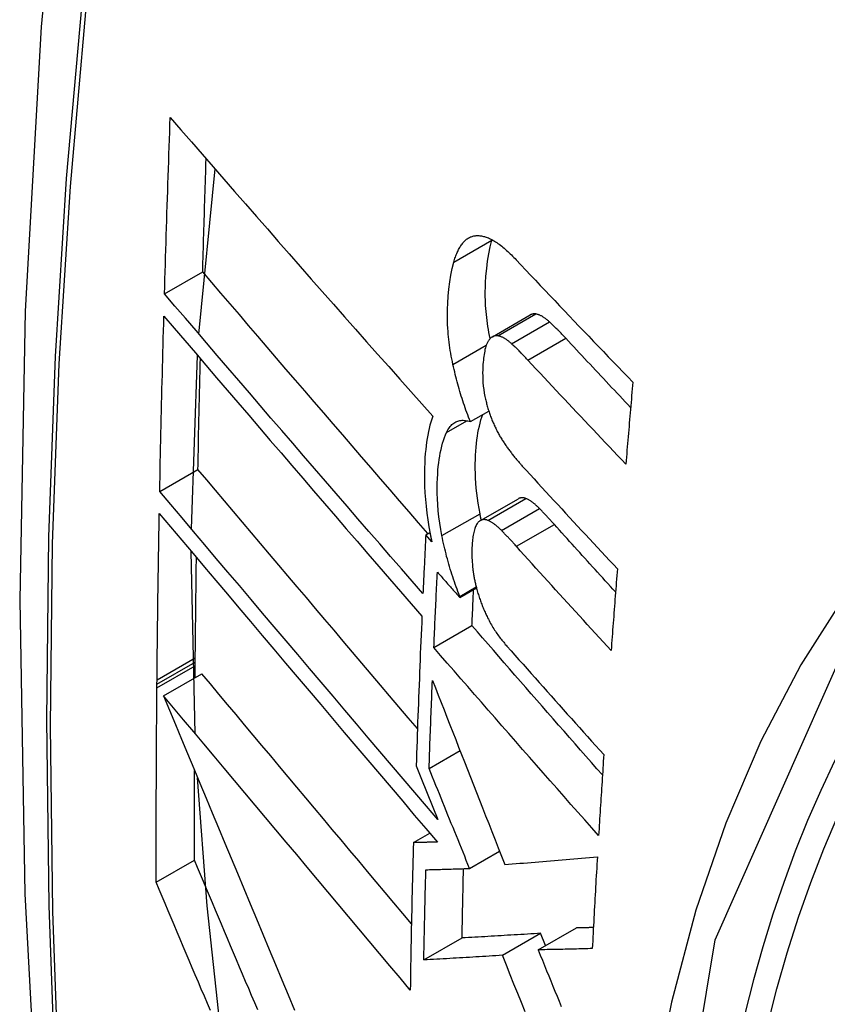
# Model space of a CAD drawing. Header units: inches. Extents: x 19 to 626, y 56 to 294.
# Tile 316 of 392: x 534.949 to 535.074, y 283.574 to 283.726. Entities that reach past the tile are written whole.
import ezdxf

# ---------------------------------------------------------------- set-up
doc = ezdxf.new("R2010")
doc.units = ezdxf.units.IN
doc.header["$MEASUREMENT"] = 0
doc.layers.add('Visible Edges(ANSI)', color=7, linetype='Continuous', lineweight=25)
doc.layers.add('Visible Tangent Edges(ANSI)', color=7, linetype='Continuous', lineweight=25)

msp = doc.modelspace()

# ---------------------------------------------------------------- linework, layer by layer
at = {"layer": 'Visible Edges(ANSI)'}
for p, q in [((534.9768, 283.67706), (534.97927, 283.70252)), ((535.02193, 283.69152), (535.02196, 283.69162)), ((534.97148, 283.68328), (534.97737, 283.68667)), ((535.02203, 283.67664), (535.02787, 283.68001)), ((534.97563, 283.64703), (534.97658, 283.67375)), ((535.01863, 283.66357), (535.02147, 283.6652)), ((534.97075, 283.65281), (534.97664, 283.6562)), ((535.02018, 283.64831), (535.02604, 283.65168)), ((535.01176, 283.6461), (535.0124, 283.64647)), ((535.01269, 283.64503), (535.01176, 283.6461)), ((534.97622, 283.61546), (534.97561, 283.64355)), ((535.01699, 283.63646), (535.01957, 283.63794)), ((535.017, 283.63663), (535.01953, 283.63809)), ((535.01699, 283.63646), (535.017, 283.63663)), ((535.01301, 283.62872), (535.01888, 283.63211)), ((534.97622, 283.62648), (534.97623, 283.62714)), ((534.97622, 283.62591), (534.97622, 283.62648)), ((534.9762, 283.62408), (534.97622, 283.62591)), ((534.97032, 283.62308), (534.97033, 283.62374)), ((534.97135, 283.62129), (534.97724, 283.62468)), ((534.97032, 283.62251), (534.97032, 283.62308)), ((535.01227, 283.61009), (535.01705, 283.61284)), ((535.01027, 283.6105), (535.0111, 283.60847)), ((535.0111, 283.60847), (535.01364, 283.60221)), ((535.00985, 283.59866), (535.01238, 283.60012)), ((535.01852, 283.59468), (535.02314, 283.59734)), ((534.97021, 283.59254), (534.97611, 283.59594)), ((535.02909, 283.58213), (535.03498, 283.58552)), ((535.01146, 283.58058), (535.01735, 283.58397)), ((535.02358, 283.58129), (535.02947, 283.58468)), ((535.03023, 283.58278), (535.02947, 283.58468))]:
    msp.add_line(p, q, dxfattribs=at)
at = {"layer": 'Visible Edges(ANSI)', "flags": 128}
for points in [[(535.00318, 283.96858), (534.99034, 283.93047), (534.97929, 283.89124), (534.96999, 283.85095), (534.96244, 283.80968), (534.9566, 283.76749), (534.95245, 283.72444), (534.94998, 283.6806), (534.94916, 283.63603), (534.94997, 283.59078), (534.9524, 283.54493), (534.95642, 283.49853), (534.96202, 283.45166), (534.96916, 283.40437), (534.97784, 283.35673), (534.98803, 283.30882), (534.99971, 283.2607)], [(534.97148, 283.68328), (534.97152, 283.68441), (534.97155, 283.68554), (534.97158, 283.68667), (534.97162, 283.6878), (534.97165, 283.68893), (534.97169, 283.69006), (534.97172, 283.69119), (534.97176, 283.69233), (534.97179, 283.69346), (534.97183, 283.69459), (534.97186, 283.69572), (534.9719, 283.69685), (534.97194, 283.69799), (534.97198, 283.69912), (534.97201, 283.70025), (534.97205, 283.70138), (534.97209, 283.70252), (534.97213, 283.70365), (534.97217, 283.70478), (534.97221, 283.70592), (534.97225, 283.70705), (534.97229, 283.70818), (534.97233, 283.70932), (534.97237, 283.71045)], [(534.97237, 283.71045), (534.97401, 283.70857), (534.97565, 283.70668), (534.9773, 283.70478), (534.97896, 283.70287), (534.98062, 283.70096), (534.98229, 283.69905), (534.98397, 283.69712), (534.98565, 283.6952), (534.98734, 283.69327), (534.98902, 283.69134), (534.99072, 283.68941), (534.99241, 283.68748), (534.99411, 283.68554), (534.99581, 283.68361), (534.99752, 283.68168), (534.99922, 283.67974), (535.00093, 283.67781), (535.00263, 283.67588), (535.00433, 283.67396), (535.00604, 283.67204), (535.00774, 283.67012), (535.00944, 283.66821), (535.01114, 283.6663), (535.01284, 283.6644)], [(534.97737, 283.68667), (534.97739, 283.68739), (534.97741, 283.68812), (534.97743, 283.68884), (534.97745, 283.68957), (534.97747, 283.69029), (534.97749, 283.69102), (534.97752, 283.69174), (534.97754, 283.69247), (534.97756, 283.69319), (534.97758, 283.69392), (534.9776, 283.69464), (534.97763, 283.69537), (534.97765, 283.69609), (534.97767, 283.69682), (534.97769, 283.69755), (534.97772, 283.69827), (534.97774, 283.699), (534.97776, 283.69972), (534.97779, 283.70045), (534.97781, 283.70118), (534.97784, 283.7019), (534.97786, 283.70263), (534.97788, 283.70335), (534.97791, 283.70408)], [(535.01608, 283.68815), (535.01614, 283.68835), (535.0162, 283.68855), (535.01626, 283.68874), (535.01633, 283.68893), (535.01639, 283.68911), (535.01646, 283.68929), (535.01653, 283.68946), (535.0166, 283.68963), (535.01668, 283.6898), (535.01675, 283.68996), (535.01683, 283.69012), (535.01691, 283.69027), (535.017, 283.69041), (535.01708, 283.69055), (535.01717, 283.69069), (535.01726, 283.69082), (535.01735, 283.69094), (535.01745, 283.69106), (535.01754, 283.69118), (535.01764, 283.69129), (535.01774, 283.69139), (535.01785, 283.69149), (535.01795, 283.69158), (535.01806, 283.69167)], [(535.01806, 283.69167), (535.01817, 283.69176), (535.01829, 283.69183), (535.01841, 283.69191), (535.01853, 283.69197), (535.01865, 283.69203), (535.01877, 283.69208), (535.0189, 283.69212), (535.01902, 283.69216), (535.01915, 283.69219), (535.01928, 283.69221), (535.01941, 283.69223), (535.01955, 283.69224), (535.01968, 283.69225), (535.01982, 283.69225), (535.01995, 283.69224), (535.02009, 283.69223), (535.02023, 283.69221), (535.02037, 283.69219), (535.02051, 283.69216), (535.02065, 283.69213), (535.0208, 283.69209), (535.02094, 283.69205), (535.02108, 283.692), (535.02123, 283.69195)], [(535.02123, 283.69195), (535.02141, 283.69188), (535.02159, 283.6918), (535.02177, 283.69171), (535.02196, 283.69162), (535.02214, 283.69151), (535.02233, 283.6914), (535.02252, 283.69129), (535.0227, 283.69116), (535.02289, 283.69103), (535.02308, 283.6909), (535.02327, 283.69076), (535.02346, 283.69061), (535.02365, 283.69046), (535.02384, 283.6903), (535.02402, 283.69014), (535.02421, 283.68997), (535.0244, 283.6898), (535.02459, 283.68962), (535.02478, 283.68944), (535.02496, 283.68926), (535.02515, 283.68907), (535.02534, 283.68889), (535.02552, 283.6887), (535.0257, 283.6885)], [(535.02167, 283.67636), (535.02158, 283.67683), (535.02149, 283.6773), (535.02141, 283.67777), (535.02134, 283.67823), (535.02127, 283.6787), (535.02121, 283.67916), (535.02115, 283.67963), (535.0211, 283.68009), (535.02106, 283.68055), (535.02102, 283.681), (535.02099, 283.68146), (535.02097, 283.68191), (535.02095, 283.68236), (535.02094, 283.6828), (535.02094, 283.68324), (535.02094, 283.68368), (535.02095, 283.68419), (535.02098, 283.68495), (535.02104, 283.68597), (535.02115, 283.68716), (535.02129, 283.68832), (535.02146, 283.68944), (535.02167, 283.69051), (535.02193, 283.69152)], [(535.01595, 283.67238), (535.01586, 283.67281), (535.01577, 283.67324), (535.01569, 283.67367), (535.01561, 283.6741), (535.01554, 283.67452), (535.01547, 283.67495), (535.01541, 283.67537), (535.01536, 283.67579), (535.01531, 283.67622), (535.01526, 283.67664), (535.01522, 283.67706), (535.01519, 283.67748), (535.01515, 283.67796), (535.01512, 283.67854), (535.0151, 283.67923), (535.01509, 283.68001), (535.01511, 283.68088), (535.01515, 283.68184), (535.01522, 283.68289), (535.01532, 283.684), (535.01546, 283.68511), (535.01563, 283.68617), (535.01584, 283.68719), (535.01608, 283.68815)], [(535.0257, 283.6885), (535.02644, 283.68772), (535.02718, 283.68693), (535.02792, 283.68614), (535.02866, 283.68536), (535.02941, 283.68457), (535.03015, 283.68379), (535.03089, 283.683), (535.03164, 283.68222), (535.03239, 283.68143), (535.03313, 283.68064), (535.03388, 283.67986), (535.03463, 283.67907), (535.03538, 283.67829), (535.03613, 283.6775), (535.03688, 283.67672), (535.03763, 283.67593), (535.03839, 283.67515), (535.03914, 283.67437), (535.0399, 283.67358), (535.04065, 283.6728), (535.04141, 283.67202), (535.04216, 283.67123), (535.04292, 283.67045), (535.04368, 283.66967)], [(535.0121, 283.6463), (535.01065, 283.64798), (535.00919, 283.64966), (535.00773, 283.65135), (535.00626, 283.65304), (535.0048, 283.65473), (535.00334, 283.65643), (535.00187, 283.65812), (535.00041, 283.65982), (534.99895, 283.66151), (534.99749, 283.66321), (534.99603, 283.66491), (534.99457, 283.6666), (534.99311, 283.66829), (534.99166, 283.66998), (534.99021, 283.67167), (534.98876, 283.67336), (534.98732, 283.67504), (534.98588, 283.67672), (534.98445, 283.67839), (534.98302, 283.68006), (534.9816, 283.68172), (534.98018, 283.68337), (534.97877, 283.68502), (534.97737, 283.68667)], [(535.01133, 283.63705), (535.00967, 283.63896), (535.008, 283.64087), (535.00633, 283.64279), (535.00466, 283.64472), (535.00299, 283.64665), (535.00131, 283.64859), (534.99963, 283.65052), (534.99796, 283.65246), (534.99628, 283.65441), (534.9946, 283.65635), (534.99292, 283.6583), (534.99125, 283.66024), (534.98958, 283.66218), (534.9879, 283.66412), (534.98624, 283.66606), (534.98457, 283.668), (534.98292, 283.66993), (534.98126, 283.67186), (534.97962, 283.67378), (534.97797, 283.67569), (534.97634, 283.6776), (534.97471, 283.6795), (534.97309, 283.68139), (534.97148, 283.68328)], [(534.97075, 283.65281), (534.97077, 283.65393), (534.97079, 283.65505), (534.97082, 283.65618), (534.97084, 283.6573), (534.97086, 283.65843), (534.97089, 283.65955), (534.97091, 283.66068), (534.97094, 283.66181), (534.97096, 283.66293), (534.97099, 283.66406), (534.97101, 283.66518), (534.97104, 283.66631), (534.97107, 283.66744), (534.97109, 283.66856), (534.97112, 283.66969), (534.97115, 283.67082), (534.97118, 283.67194), (534.97121, 283.67307), (534.97123, 283.6742), (534.97126, 283.67533), (534.97129, 283.67645), (534.97132, 283.67758), (534.97136, 283.67871), (534.97139, 283.67984)], [(534.97139, 283.67984), (534.97299, 283.67796), (534.97461, 283.67606), (534.97624, 283.67416), (534.97787, 283.67225), (534.97951, 283.67034), (534.98115, 283.66841), (534.9828, 283.66649), (534.98446, 283.66455), (534.98612, 283.66262), (534.98779, 283.66067), (534.98945, 283.65873), (534.99113, 283.65679), (534.9928, 283.65484), (534.99447, 283.6529), (534.99615, 283.65095), (534.99782, 283.64901), (534.9995, 283.64706), (535.00117, 283.64512), (535.00285, 283.64319), (535.00452, 283.64125), (535.00619, 283.63933), (535.00785, 283.6374), (535.00951, 283.63549), (535.01117, 283.63358)], [(535.02873, 283.68016), (535.02869, 283.68016), (535.02866, 283.68017), (535.02862, 283.68017), (535.02858, 283.68017), (535.02854, 283.68018), (535.0285, 283.68018), (535.02847, 283.68018), (535.02843, 283.68017), (535.02839, 283.68017), (535.02836, 283.68017), (535.02832, 283.68016), (535.02829, 283.68016), (535.02825, 283.68015), (535.02821, 283.68014), (535.02818, 283.68013), (535.02814, 283.68012), (535.02811, 283.68011), (535.02807, 283.6801), (535.02804, 283.68009), (535.02801, 283.68007), (535.02797, 283.68006), (535.02794, 283.68004), (535.02791, 283.68003), (535.02787, 283.68001)], [(535.03083, 283.67893), (535.03075, 283.67901), (535.03066, 283.67909), (535.03057, 283.67916), (535.03048, 283.67924), (535.03039, 283.67931), (535.0303, 283.67938), (535.03021, 283.67945), (535.03012, 283.67951), (535.03003, 283.67957), (535.02995, 283.67963), (535.02986, 283.67969), (535.02977, 283.67975), (535.02968, 283.6798), (535.02959, 283.67985), (535.0295, 283.67989), (535.02942, 283.67994), (535.02933, 283.67998), (535.02924, 283.68001), (535.02916, 283.68005), (535.02907, 283.68008), (535.02899, 283.6801), (535.0289, 283.68012), (535.02882, 283.68014), (535.02873, 283.68016)], [(535.03335, 283.67641), (535.03324, 283.67652), (535.03314, 283.67663), (535.03303, 283.67674), (535.03293, 283.67685), (535.03282, 283.67696), (535.03272, 283.67707), (535.03262, 283.67718), (535.03251, 283.67729), (535.03241, 283.6774), (535.0323, 283.6775), (535.0322, 283.67761), (535.03209, 283.67771), (535.03199, 283.67782), (535.03188, 283.67792), (535.03178, 283.67803), (535.03167, 283.67813), (535.03157, 283.67823), (535.03146, 283.67833), (535.03136, 283.67843), (535.03125, 283.67853), (535.03115, 283.67863), (535.03104, 283.67873), (535.03094, 283.67883), (535.03083, 283.67893)], [(535.02289, 283.6768), (535.02282, 283.6768), (535.02274, 283.67681), (535.02267, 283.67681), (535.0226, 283.67681), (535.02252, 283.67681), (535.02245, 283.6768), (535.02238, 283.67678), (535.02231, 283.67676), (535.02224, 283.67674), (535.02218, 283.67672), (535.02211, 283.67669), (535.02204, 283.67665), (535.02198, 283.67661), (535.02192, 283.67657), (535.02186, 283.67652), (535.0218, 283.67647), (535.02174, 283.67642), (535.02168, 283.67636), (535.02162, 283.6763), (535.02157, 283.67624), (535.02152, 283.67617), (535.02146, 283.6761), (535.02141, 283.67603), (535.02136, 283.67595)], [(535.025, 283.67556), (535.02491, 283.67564), (535.02482, 283.67572), (535.02473, 283.6758), (535.02464, 283.67587), (535.02455, 283.67595), (535.02446, 283.67602), (535.02437, 283.67608), (535.02428, 283.67615), (535.02419, 283.67621), (535.02411, 283.67627), (535.02402, 283.67633), (535.02393, 283.67638), (535.02384, 283.67644), (535.02375, 283.67649), (535.02367, 283.67653), (535.02358, 283.67657), (535.02349, 283.67661), (535.0234, 283.67665), (535.02332, 283.67668), (535.02323, 283.67671), (535.02315, 283.67674), (535.02306, 283.67676), (535.02298, 283.67678), (535.02289, 283.6768)], [(535.04334, 283.66574), (535.04292, 283.66619), (535.0425, 283.66663), (535.04208, 283.66708), (535.04166, 283.66752), (535.04125, 283.66796), (535.04083, 283.66841), (535.04041, 283.66885), (535.03999, 283.6693), (535.03957, 283.66974), (535.03916, 283.67019), (535.03874, 283.67063), (535.03832, 283.67108), (535.03791, 283.67152), (535.03749, 283.67196), (535.03708, 283.67241), (535.03666, 283.67285), (535.03624, 283.6733), (535.03583, 283.67374), (535.03541, 283.67419), (535.035, 283.67463), (535.03459, 283.67508), (535.03417, 283.67552), (535.03376, 283.67596), (535.03335, 283.67641)], [(535.02136, 283.67595), (535.02126, 283.67577), (535.02117, 283.67558), (535.02109, 283.67537), (535.02102, 283.67515), (535.02095, 283.67492), (535.02089, 283.67467), (535.02084, 283.67442), (535.02079, 283.67416), (535.02074, 283.67389), (535.0207, 283.67361), (535.02067, 283.67333), (535.02064, 283.67304), (535.02061, 283.67274), (535.02058, 283.67239), (535.02056, 283.672), (535.02054, 283.67157), (535.02053, 283.67111), (535.02054, 283.67061), (535.02055, 283.6701), (535.02058, 283.66958), (535.02063, 283.66904), (535.0207, 283.66851), (535.02078, 283.66796), (535.02088, 283.66742)], [(535.02751, 283.67305), (535.0274, 283.67316), (535.0273, 283.67327), (535.0272, 283.67338), (535.02709, 283.67349), (535.02699, 283.6736), (535.02688, 283.67371), (535.02678, 283.67382), (535.02667, 283.67393), (535.02657, 283.67403), (535.02646, 283.67414), (535.02636, 283.67425), (535.02625, 283.67435), (535.02615, 283.67446), (535.02604, 283.67456), (535.02594, 283.67467), (535.02583, 283.67477), (535.02573, 283.67487), (535.02562, 283.67497), (535.02552, 283.67507), (535.02541, 283.67517), (535.02531, 283.67527), (535.0252, 283.67537), (535.0251, 283.67547), (535.025, 283.67556)], [(534.97664, 283.6562), (534.97666, 283.65691), (534.97667, 283.65762), (534.97668, 283.65833), (534.9767, 283.65904), (534.97671, 283.65975), (534.97673, 283.66046), (534.97674, 283.66117), (534.97675, 283.66188), (534.97677, 283.66259), (534.97678, 283.6633), (534.9768, 283.66401), (534.97682, 283.66472), (534.97683, 283.66543), (534.97685, 283.66614), (534.97686, 283.66685), (534.97688, 283.66756), (534.97689, 283.66827), (534.97691, 283.66898), (534.97693, 283.6697), (534.97694, 283.67041), (534.97696, 283.67112), (534.97698, 283.67183), (534.977, 283.67254), (534.97701, 283.67325)], [(535.01863, 283.66357), (535.01849, 283.66391), (535.01835, 283.66426), (535.01822, 283.66461), (535.01809, 283.66496), (535.01796, 283.66532), (535.01783, 283.66568), (535.01771, 283.66604), (535.01759, 283.6664), (535.01747, 283.66676), (535.01735, 283.66712), (535.01724, 283.66749), (535.01713, 283.66786), (535.01702, 283.66823), (535.01691, 283.6686), (535.0168, 283.66897), (535.0167, 283.66934), (535.0166, 283.66972), (535.0165, 283.6701), (535.0164, 283.67047), (535.01631, 283.67085), (535.01622, 283.67123), (535.01613, 283.67161), (535.01604, 283.672), (535.01595, 283.67238)], [(535.04261, 283.65703), (535.04197, 283.65769), (535.04134, 283.65836), (535.0407, 283.65903), (535.04007, 283.65969), (535.03943, 283.66036), (535.0388, 283.66103), (535.03817, 283.66169), (535.03754, 283.66236), (535.03691, 283.66303), (535.03628, 283.66369), (535.03565, 283.66436), (535.03502, 283.66503), (535.03439, 283.6657), (535.03376, 283.66637), (535.03313, 283.66703), (535.0325, 283.6677), (535.03188, 283.66837), (535.03125, 283.66904), (535.03063, 283.66971), (535.03, 283.67038), (535.02938, 283.67104), (535.02875, 283.67171), (535.02813, 283.67238), (535.02751, 283.67305)], [(535.04368, 283.66967), (535.04363, 283.66914), (535.04359, 283.66862), (535.04354, 283.66809), (535.0435, 283.66756), (535.04345, 283.66704), (535.04341, 283.66651), (535.04336, 283.66598), (535.04332, 283.66546), (535.04327, 283.66493), (535.04323, 283.6644), (535.04318, 283.66388), (535.04314, 283.66335), (535.04309, 283.66282), (535.04305, 283.6623), (535.043, 283.66177), (535.04296, 283.66124), (535.04291, 283.66072), (535.04287, 283.66019), (535.04283, 283.65966), (535.04278, 283.65914), (535.04274, 283.65861), (535.04269, 283.65808), (535.04265, 283.65756), (535.04261, 283.65703)], [(535.02088, 283.66742), (535.02092, 283.66723), (535.02096, 283.66705), (535.02101, 283.66686), (535.02105, 283.66668), (535.0211, 283.6665), (535.02114, 283.66632), (535.02119, 283.66613), (535.02124, 283.66595), (535.02129, 283.66577), (535.02135, 283.66559), (535.0214, 283.66542), (535.02146, 283.66524), (535.02151, 283.66506), (535.02157, 283.66488), (535.02163, 283.66471), (535.02169, 283.66454), (535.02176, 283.66436), (535.02182, 283.66419), (535.02189, 283.66403), (535.02195, 283.66386), (535.02202, 283.66369), (535.02209, 283.66353), (535.02216, 283.66337), (535.02223, 283.66321)], [(535.01284, 283.6644), (535.01268, 283.66396), (535.01254, 283.6635), (535.01241, 283.66302), (535.01228, 283.66253), (535.01217, 283.66202), (535.01207, 283.66149), (535.01197, 283.66096), (535.01189, 283.66041), (535.01181, 283.65984), (535.01175, 283.65927), (535.01169, 283.65865), (535.01164, 283.65797), (535.01159, 283.65722), (535.01156, 283.65641), (535.01154, 283.65553), (535.01155, 283.6546), (535.01157, 283.65361), (535.01162, 283.65259), (535.0117, 283.65156), (535.0118, 283.65052), (535.01192, 283.64946), (535.01207, 283.6484), (535.01224, 283.64733), (535.01244, 283.64625)], [(535.02012, 283.64937), (535.01997, 283.65017), (535.01984, 283.65097), (535.01972, 283.65176), (535.01963, 283.65254), (535.01955, 283.65331), (535.01949, 283.65408), (535.01944, 283.65483), (535.01941, 283.65559), (535.01939, 283.65632), (535.01939, 283.65704), (535.01941, 283.65773), (535.01944, 283.65839), (535.01947, 283.65903), (535.01952, 283.65963), (535.01958, 283.66021), (535.01964, 283.66077), (535.01972, 283.66132), (535.01981, 283.66185), (535.01991, 283.66237), (535.02002, 283.66287), (535.02014, 283.66335), (535.02027, 283.66382), (535.02041, 283.66426), (535.02057, 283.66468)], [(535.01496, 283.6619), (535.01506, 283.66211), (535.01517, 283.66231), (535.01529, 283.6625), (535.01541, 283.66267), (535.01553, 283.66283), (535.01566, 283.66298), (535.01579, 283.66311), (535.01593, 283.66324), (535.01608, 283.66335), (535.01623, 283.66344), (535.01638, 283.66353), (535.01654, 283.6636), (535.0167, 283.66365), (535.01686, 283.6637), (535.01703, 283.66373), (535.0172, 283.66376), (535.01737, 283.66377), (535.01754, 283.66377), (535.01772, 283.66376), (535.0179, 283.66374), (535.01808, 283.66371), (535.01826, 283.66367), (535.01844, 283.66362), (535.01863, 283.66357)], [(535.02223, 283.66321), (535.02231, 283.66304), (535.02239, 283.66287), (535.02246, 283.6627), (535.02254, 283.66254), (535.02262, 283.66238), (535.0227, 283.66222), (535.02279, 283.66206), (535.02287, 283.6619), (535.02295, 283.66175), (535.02304, 283.66159), (535.02312, 283.66144), (535.0232, 283.66129), (535.02329, 283.66115), (535.02338, 283.661), (535.02346, 283.66086), (535.02355, 283.66072), (535.02364, 283.66058), (535.02373, 283.66044), (535.02382, 283.66031), (535.0239, 283.66017), (535.02399, 283.66004), (535.02408, 283.65991), (535.02418, 283.65978), (535.02427, 283.65965)], [(535.01425, 283.64599), (535.01407, 283.64696), (535.01392, 283.64793), (535.01379, 283.64888), (535.01369, 283.64983), (535.01362, 283.65077), (535.01356, 283.65166), (535.01354, 283.65251), (535.01353, 283.65331), (535.01354, 283.65407), (535.01356, 283.65478), (535.0136, 283.65544), (535.01364, 283.65606), (535.01369, 283.65663), (535.01375, 283.65719), (535.01383, 283.65773), (535.01391, 283.65826), (535.014, 283.65878), (535.01411, 283.65928), (535.01422, 283.65976), (535.01435, 283.66023), (535.01448, 283.66068), (535.01463, 283.6611), (535.01479, 283.66151), (535.01496, 283.6619)], [(535.02427, 283.65965), (535.02436, 283.65952), (535.02446, 283.65939), (535.02456, 283.65925), (535.02466, 283.65912), (535.02476, 283.65899), (535.02485, 283.65886), (535.02495, 283.65874), (535.02505, 283.65861), (535.02515, 283.65848), (535.02525, 283.65836), (535.02535, 283.65823), (535.02545, 283.65811), (535.02554, 283.65799), (535.02564, 283.65787), (535.02574, 283.65775), (535.02584, 283.65763), (535.02594, 283.65751), (535.02604, 283.6574), (535.02614, 283.65728), (535.02624, 283.65717), (535.02634, 283.65705), (535.02644, 283.65694), (535.02654, 283.65683), (535.02664, 283.65672)], [(535.02664, 283.65672), (535.02725, 283.65606), (535.02785, 283.6554), (535.02846, 283.65474), (535.02906, 283.65408), (535.02967, 283.65341), (535.03028, 283.65275), (535.03089, 283.65209), (535.03149, 283.65143), (535.0321, 283.65077), (535.03271, 283.65011), (535.03332, 283.64945), (535.03393, 283.64879), (535.03454, 283.64812), (535.03516, 283.64746), (535.03577, 283.6468), (535.03638, 283.64614), (535.03699, 283.64548), (535.03761, 283.64482), (535.03822, 283.64416), (535.03884, 283.6435), (535.03945, 283.64284), (535.04006, 283.64218), (535.04068, 283.64152), (535.0413, 283.64087)], [(535.01047, 283.61624), (535.00905, 283.61791), (535.00762, 283.61959), (535.00619, 283.62128), (535.00477, 283.62296), (535.00334, 283.62464), (535.00191, 283.62633), (535.00048, 283.62802), (534.99905, 283.6297), (534.99762, 283.63139), (534.99619, 283.63307), (534.99477, 283.63475), (534.99335, 283.63643), (534.99193, 283.63811), (534.99051, 283.63978), (534.9891, 283.64145), (534.98769, 283.64312), (534.98629, 283.64478), (534.98489, 283.64643), (534.9835, 283.64808), (534.98211, 283.64972), (534.98073, 283.65135), (534.97936, 283.65298), (534.978, 283.65459), (534.97664, 283.6562)], [(535.01364, 283.60221), (535.01186, 283.60429), (535.01008, 283.60639), (535.00829, 283.60849), (535.0065, 283.6106), (535.00469, 283.61272), (535.00289, 283.61484), (535.00108, 283.61697), (534.99927, 283.6191), (534.99746, 283.62124), (534.99565, 283.62338), (534.99383, 283.62551), (534.99202, 283.62765), (534.99022, 283.62978), (534.98841, 283.63191), (534.98661, 283.63404), (534.98482, 283.63616), (534.98303, 283.63828), (534.98124, 283.64038), (534.97947, 283.64248), (534.9777, 283.64457), (534.97595, 283.64665), (534.9742, 283.64872), (534.97247, 283.65077), (534.97075, 283.65281)], [(535.02719, 283.65171), (535.02714, 283.65173), (535.02709, 283.65175), (535.02704, 283.65177), (535.02698, 283.65178), (535.02693, 283.6518), (535.02688, 283.65181), (535.02683, 283.65182), (535.02678, 283.65182), (535.02673, 283.65183), (535.02668, 283.65183), (535.02664, 283.65184), (535.02659, 283.65184), (535.02654, 283.65183), (535.02649, 283.65183), (535.02644, 283.65182), (535.0264, 283.65182), (535.02635, 283.65181), (535.0263, 283.65179), (535.02626, 283.65178), (535.02621, 283.65176), (535.02617, 283.65175), (535.02613, 283.65173), (535.02608, 283.65171), (535.02604, 283.65168)], [(535.02931, 283.65015), (535.02922, 283.65024), (535.02913, 283.65033), (535.02904, 283.65042), (535.02895, 283.6505), (535.02886, 283.65058), (535.02877, 283.65066), (535.02868, 283.65074), (535.0286, 283.65082), (535.02851, 283.65089), (535.02842, 283.65096), (535.02833, 283.65103), (535.02824, 283.6511), (535.02815, 283.65116), (535.02807, 283.65123), (535.02798, 283.65129), (535.02789, 283.65134), (535.0278, 283.6514), (535.02771, 283.65145), (535.02763, 283.6515), (535.02754, 283.65155), (535.02745, 283.65159), (535.02736, 283.65164), (535.02728, 283.65168), (535.02719, 283.65171)], [(534.97033, 283.62374), (534.97034, 283.62481), (534.97035, 283.62587), (534.97036, 283.62694), (534.97037, 283.62801), (534.97038, 283.62908), (534.9704, 283.63014), (534.97041, 283.63121), (534.97042, 283.63228), (534.97044, 283.63335), (534.97045, 283.63442), (534.97046, 283.63549), (534.97048, 283.63655), (534.97049, 283.63762), (534.97051, 283.63869), (534.97053, 283.63976), (534.97054, 283.64083), (534.97056, 283.6419), (534.97057, 283.64297), (534.97059, 283.64404), (534.97061, 283.64511), (534.97063, 283.64618), (534.97065, 283.64725), (534.97067, 283.64832), (534.97068, 283.64939)], [(534.97068, 283.64939), (534.9724, 283.64735), (534.97414, 283.64529), (534.97588, 283.64323), (534.97764, 283.64115), (534.9794, 283.63906), (534.98117, 283.63696), (534.98296, 283.63485), (534.98474, 283.63273), (534.98654, 283.63061), (534.98834, 283.62848), (534.99014, 283.62635), (534.99195, 283.62421), (534.99376, 283.62207), (534.99557, 283.61993), (534.99738, 283.61779), (534.99919, 283.61565), (535.001, 283.61352), (535.00281, 283.61139), (535.00461, 283.60926), (535.00641, 283.60714), (535.00821, 283.60503), (535.00999, 283.60292), (535.01178, 283.60083), (535.01355, 283.59874)], [(535.02032, 283.64839), (535.02031, 283.64843), (535.0203, 283.64847), (535.02029, 283.64851), (535.02028, 283.64855), (535.02027, 283.64859), (535.02026, 283.64863), (535.02026, 283.64867), (535.02025, 283.64871), (535.02024, 283.64876), (535.02023, 283.6488), (535.02022, 283.64884), (535.02021, 283.64888), (535.02021, 283.64892), (535.0202, 283.64896), (535.02019, 283.649), (535.02018, 283.64904), (535.02017, 283.64908), (535.02016, 283.64913), (535.02016, 283.64917), (535.02015, 283.64921), (535.02014, 283.64925), (535.02013, 283.64929), (535.02012, 283.64933), (535.02012, 283.64937)], [(535.03158, 283.64771), (535.03149, 283.64781), (535.0314, 283.64792), (535.0313, 283.64802), (535.03121, 283.64813), (535.03111, 283.64823), (535.03102, 283.64834), (535.03092, 283.64844), (535.03083, 283.64854), (535.03073, 283.64864), (535.03064, 283.64875), (535.03054, 283.64885), (535.03045, 283.64895), (535.03035, 283.64905), (535.03026, 283.64915), (535.03016, 283.64925), (535.03007, 283.64936), (535.02997, 283.64946), (535.02988, 283.64956), (535.02978, 283.64966), (535.02969, 283.64975), (535.02959, 283.64985), (535.0295, 283.64995), (535.0294, 283.65005), (535.02931, 283.65015)], [(535.01969, 283.64785), (535.0196, 283.64772), (535.01952, 283.64757), (535.01945, 283.64742), (535.01938, 283.64725), (535.01932, 283.64707), (535.01926, 283.64688), (535.01921, 283.64668), (535.01916, 283.64648), (535.01912, 283.64627), (535.01908, 283.64605), (535.01904, 283.64583), (535.01901, 283.64561), (535.01898, 283.64537), (535.01895, 283.64514), (535.01893, 283.6449), (535.01891, 283.64466), (535.01889, 283.64441), (535.01887, 283.64416), (535.01886, 283.64388), (535.01885, 283.64356), (535.01885, 283.64316), (535.01887, 283.64268), (535.0189, 283.64211), (535.01895, 283.64141)], [(535.02133, 283.64834), (535.02125, 283.64837), (535.02117, 283.6484), (535.0211, 283.64842), (535.02102, 283.64843), (535.02094, 283.64845), (535.02087, 283.64846), (535.02079, 283.64846), (535.02072, 283.64846), (535.02064, 283.64846), (535.02057, 283.64845), (535.0205, 283.64843), (535.02043, 283.64841), (535.02036, 283.64839), (535.02029, 283.64836), (535.02022, 283.64833), (535.02016, 283.64829), (535.02009, 283.64825), (535.02003, 283.64821), (535.01997, 283.64816), (535.01991, 283.6481), (535.01985, 283.64805), (535.0198, 283.64798), (535.01974, 283.64792), (535.01969, 283.64785)], [(535.02345, 283.64678), (535.02336, 283.64687), (535.02327, 283.64696), (535.02318, 283.64704), (535.02309, 283.64713), (535.023, 283.64721), (535.02292, 283.64729), (535.02283, 283.64737), (535.02274, 283.64744), (535.02265, 283.64752), (535.02256, 283.64759), (535.02247, 283.64766), (535.02238, 283.64773), (535.0223, 283.64779), (535.02221, 283.64785), (535.02212, 283.64791), (535.02203, 283.64797), (535.02194, 283.64803), (535.02186, 283.64808), (535.02177, 283.64813), (535.02168, 283.64818), (535.02159, 283.64822), (535.02151, 283.64826), (535.02142, 283.6483), (535.02133, 283.64834)], [(535.04102, 283.6373), (535.04062, 283.63773), (535.04023, 283.63817), (535.03983, 283.6386), (535.03944, 283.63903), (535.03904, 283.63947), (535.03865, 283.6399), (535.03825, 283.64034), (535.03786, 283.64077), (535.03747, 283.6412), (535.03707, 283.64164), (535.03668, 283.64207), (535.03628, 283.64251), (535.03589, 283.64294), (535.0355, 283.64337), (535.03511, 283.64381), (535.03471, 283.64424), (535.03432, 283.64468), (535.03393, 283.64511), (535.03354, 283.64554), (535.03315, 283.64598), (535.03276, 283.64641), (535.03237, 283.64684), (535.03198, 283.64728), (535.03158, 283.64771)], [(535.01176, 283.6461), (535.01174, 283.64572), (535.01172, 283.64534), (535.0117, 283.64497), (535.01168, 283.64459), (535.01166, 283.64421), (535.01165, 283.64384), (535.01163, 283.64346), (535.01161, 283.64308), (535.01159, 283.6427), (535.01157, 283.64233), (535.01156, 283.64195), (535.01154, 283.64157), (535.01152, 283.6412), (535.0115, 283.64082), (535.01148, 283.64044), (535.01147, 283.64007), (535.01145, 283.63969), (535.01143, 283.63931), (535.01141, 283.63894), (535.0114, 283.63856), (535.01138, 283.63818), (535.01136, 283.63781), (535.01134, 283.63743), (535.01133, 283.63705)], [(535.01244, 283.64625), (535.01245, 283.6462), (535.01246, 283.64615), (535.01247, 283.6461), (535.01248, 283.64605), (535.01249, 283.646), (535.0125, 283.64595), (535.01251, 283.64589), (535.01252, 283.64584), (535.01253, 283.64579), (535.01254, 283.64574), (535.01255, 283.64569), (535.01256, 283.64564), (535.01257, 283.64559), (535.01259, 283.64554), (535.0126, 283.64549), (535.01261, 283.64544), (535.01262, 283.64539), (535.01263, 283.64534), (535.01264, 283.64529), (535.01265, 283.64524), (535.01266, 283.64519), (535.01267, 283.64513), (535.01268, 283.64508), (535.01269, 283.64503)], [(535.02573, 283.64434), (535.02563, 283.64444), (535.02554, 283.64455), (535.02544, 283.64465), (535.02535, 283.64476), (535.02525, 283.64486), (535.02516, 283.64496), (535.02507, 283.64507), (535.02497, 283.64517), (535.02488, 283.64527), (535.02478, 283.64537), (535.02469, 283.64548), (535.02459, 283.64558), (535.02449, 283.64568), (535.0244, 283.64578), (535.0243, 283.64588), (535.02421, 283.64598), (535.02411, 283.64608), (535.02402, 283.64618), (535.02392, 283.64628), (535.02383, 283.64638), (535.02373, 283.64648), (535.02364, 283.64658), (535.02354, 283.64668), (535.02345, 283.64678)], [(535.017, 283.63663), (535.01686, 283.637), (535.01672, 283.63737), (535.01658, 283.63775), (535.01644, 283.63812), (535.0163, 283.6385), (535.01617, 283.63888), (535.01604, 283.63926), (535.01591, 283.63965), (535.01579, 283.64003), (535.01566, 283.64042), (535.01554, 283.64081), (535.01542, 283.64121), (535.01531, 283.6416), (535.0152, 283.64199), (535.01509, 283.64239), (535.01498, 283.64279), (535.01488, 283.64318), (535.01478, 283.64358), (535.01468, 283.64398), (535.01459, 283.64438), (535.0145, 283.64478), (535.01441, 283.64519), (535.01433, 283.64559), (535.01425, 283.64599)], [(535.04034, 283.62829), (535.03972, 283.62896), (535.03911, 283.62962), (535.0385, 283.63029), (535.03789, 283.63096), (535.03727, 283.63163), (535.03666, 283.6323), (535.03605, 283.63296), (535.03544, 283.63363), (535.03483, 283.6343), (535.03422, 283.63497), (535.03361, 283.63564), (535.033, 283.63631), (535.03239, 283.63698), (535.03178, 283.63765), (535.03117, 283.63832), (535.03057, 283.63899), (535.02996, 283.63966), (535.02935, 283.64033), (535.02875, 283.64099), (535.02814, 283.64166), (535.02754, 283.64233), (535.02694, 283.643), (535.02633, 283.64367), (535.02573, 283.64434)], [(534.97623, 283.62714), (534.97623, 283.62778), (534.97624, 283.62842), (534.97625, 283.62907), (534.97625, 283.62971), (534.97626, 283.63035), (534.97627, 283.631), (534.97627, 283.63164), (534.97628, 283.63229), (534.97629, 283.63293), (534.97629, 283.63357), (534.9763, 283.63422), (534.97631, 283.63486), (534.97632, 283.63551), (534.97632, 283.63615), (534.97633, 283.6368), (534.97634, 283.63744), (534.97635, 283.63809), (534.97636, 283.63873), (534.97637, 283.63937), (534.97638, 283.64002), (534.97638, 283.64066), (534.97639, 283.64131), (534.9764, 283.64195), (534.97641, 283.6426)], [(535.01301, 283.62872), (535.01303, 283.62921), (535.01305, 283.62969), (535.01307, 283.63018), (535.01309, 283.63066), (535.01311, 283.63115), (535.01314, 283.63164), (535.01316, 283.63212), (535.01318, 283.63261), (535.0132, 283.63309), (535.01323, 283.63358), (535.01325, 283.63406), (535.01327, 283.63455), (535.01329, 283.63503), (535.01332, 283.63552), (535.01334, 283.63601), (535.01336, 283.63649), (535.01338, 283.63698), (535.01341, 283.63746), (535.01343, 283.63795), (535.01345, 283.63844), (535.01348, 283.63892), (535.0135, 283.63941), (535.01353, 283.6399), (535.01355, 283.64038)], [(535.01355, 283.64038), (535.01369, 283.64022), (535.01384, 283.64005), (535.01398, 283.63989), (535.01412, 283.63973), (535.01427, 283.63956), (535.01441, 283.6394), (535.01455, 283.63924), (535.0147, 283.63907), (535.01484, 283.63891), (535.01498, 283.63875), (535.01513, 283.63858), (535.01527, 283.63842), (535.01541, 283.63826), (535.01556, 283.63809), (535.0157, 283.63793), (535.01584, 283.63777), (535.01599, 283.6376), (535.01613, 283.63744), (535.01627, 283.63728), (535.01642, 283.63711), (535.01656, 283.63695), (535.0167, 283.63679), (535.01685, 283.63662), (535.01699, 283.63646)], [(535.01895, 283.64141), (535.01897, 283.64126), (535.01898, 283.6411), (535.019, 283.64095), (535.01902, 283.6408), (535.01904, 283.64064), (535.01906, 283.64049), (535.01908, 283.64033), (535.01911, 283.64018), (535.01913, 283.64002), (535.01916, 283.63986), (535.01918, 283.63971), (535.01921, 283.63955), (535.01924, 283.63939), (535.01927, 283.63923), (535.01931, 283.63908), (535.01934, 283.63892), (535.01937, 283.63876), (535.01941, 283.6386), (535.01945, 283.63845), (535.01948, 283.63829), (535.01952, 283.63813), (535.01956, 283.63798), (535.0196, 283.63782), (535.01964, 283.63766)], [(535.0413, 283.64087), (535.04125, 283.64034), (535.04121, 283.63982), (535.04117, 283.63929), (535.04113, 283.63877), (535.04109, 283.63824), (535.04105, 283.63772), (535.04101, 283.6372), (535.04097, 283.63667), (535.04093, 283.63615), (535.04089, 283.63562), (535.04085, 283.6351), (535.04081, 283.63458), (535.04077, 283.63405), (535.04073, 283.63353), (535.04069, 283.633), (535.04065, 283.63248), (535.04061, 283.63196), (535.04057, 283.63143), (535.04053, 283.63091), (535.04049, 283.63038), (535.04045, 283.62986), (535.04041, 283.62934), (535.04037, 283.62881), (535.04034, 283.62829)], [(535.01888, 283.63211), (535.01889, 283.63234), (535.0189, 283.63257), (535.01891, 283.63281), (535.01892, 283.63304), (535.01893, 283.63327), (535.01894, 283.6335), (535.01895, 283.63374), (535.01896, 283.63397), (535.01897, 283.6342), (535.01899, 283.63443), (535.019, 283.63467), (535.01901, 283.6349), (535.01902, 283.63513), (535.01903, 283.63536), (535.01904, 283.6356), (535.01905, 283.63583), (535.01906, 283.63606), (535.01907, 283.6363), (535.01908, 283.63653), (535.01909, 283.63676), (535.0191, 283.63699), (535.01911, 283.63723), (535.01912, 283.63746), (535.01913, 283.63769)], [(535.01964, 283.63766), (535.0197, 283.63747), (535.01975, 283.63727), (535.01981, 283.63708), (535.01987, 283.63689), (535.01993, 283.6367), (535.01999, 283.63651), (535.02005, 283.63632), (535.02012, 283.63614), (535.02018, 283.63595), (535.02025, 283.63577), (535.02032, 283.63558), (535.02039, 283.6354), (535.02046, 283.63522), (535.02053, 283.63504), (535.0206, 283.63487), (535.02068, 283.63469), (535.02075, 283.63452), (535.02083, 283.63434), (535.0209, 283.63417), (535.02098, 283.634), (535.02106, 283.63383), (535.02114, 283.63367), (535.02122, 283.6335), (535.0213, 283.63334)], [(535.01117, 283.63358), (535.01113, 283.63262), (535.01109, 283.63165), (535.01105, 283.63069), (535.011, 283.62972), (535.01096, 283.62876), (535.01092, 283.6278), (535.01088, 283.62683), (535.01084, 283.62587), (535.01081, 283.62491), (535.01077, 283.62395), (535.01073, 283.62299), (535.01069, 283.62202), (535.01065, 283.62106), (535.01062, 283.6201), (535.01058, 283.61914), (535.01054, 283.61818), (535.01051, 283.61722), (535.01047, 283.61626), (535.01044, 283.6153), (535.01041, 283.61434), (535.01037, 283.61338), (535.01034, 283.61242), (535.01031, 283.61146), (535.01027, 283.6105)], [(535.0213, 283.63334), (535.02141, 283.63311), (535.02152, 283.63289), (535.02164, 283.63267), (535.02176, 283.63245), (535.02188, 283.63224), (535.022, 283.63204), (535.02212, 283.63183), (535.02224, 283.63164), (535.02237, 283.63144), (535.02249, 283.63125), (535.02262, 283.63107), (535.02274, 283.63089), (535.02287, 283.63071), (535.02299, 283.63053), (535.02312, 283.63036), (535.02325, 283.63019), (535.02338, 283.63003), (535.02351, 283.62986), (535.02364, 283.6297), (535.02377, 283.62954), (535.02389, 283.62939), (535.02402, 283.62923), (535.02415, 283.62908), (535.02428, 283.62894)], [(535.03899, 283.60909), (535.03815, 283.61005), (535.0373, 283.61101), (535.03646, 283.61198), (535.03561, 283.61294), (535.03477, 283.6139), (535.03392, 283.61486), (535.03308, 283.61583), (535.03223, 283.61679), (535.03139, 283.61775), (535.03055, 283.61871), (535.02971, 283.61968), (535.02887, 283.62064), (535.02803, 283.6216), (535.02719, 283.62256), (535.02635, 283.62352), (535.02551, 283.62448), (535.02468, 283.62544), (535.02385, 283.6264), (535.02301, 283.62735), (535.02218, 283.62831), (535.02136, 283.62926), (535.02053, 283.63021), (535.01971, 283.63116), (535.01888, 283.63211)], [(535.0384, 283.59974), (535.03734, 283.60094), (535.03627, 283.60215), (535.03521, 283.60335), (535.03414, 283.60456), (535.03308, 283.60577), (535.03201, 283.60698), (535.03095, 283.60819), (535.02988, 283.6094), (535.02881, 283.61061), (535.02775, 283.61182), (535.02669, 283.61304), (535.02562, 283.61425), (535.02456, 283.61546), (535.0235, 283.61668), (535.02244, 283.61789), (535.02138, 283.6191), (535.02033, 283.62031), (535.01927, 283.62152), (535.01822, 283.62272), (535.01717, 283.62393), (535.01613, 283.62513), (535.01508, 283.62633), (535.01404, 283.62753), (535.01301, 283.62872)], [(535.02428, 283.62894), (535.0249, 283.62824), (535.02551, 283.62755), (535.02613, 283.62685), (535.02675, 283.62616), (535.02737, 283.62546), (535.02799, 283.62476), (535.02861, 283.62407), (535.02923, 283.62337), (535.02985, 283.62267), (535.03047, 283.62198), (535.03109, 283.62128), (535.03171, 283.62058), (535.03233, 283.61988), (535.03296, 283.61919), (535.03358, 283.61849), (535.0342, 283.61779), (535.03483, 283.6171), (535.03545, 283.6164), (535.03608, 283.6157), (535.0367, 283.61501), (535.03733, 283.61431), (535.03795, 283.61362), (535.03858, 283.61292), (535.0392, 283.61223)], [(535.00955, 283.58615), (535.0082, 283.58776), (535.00685, 283.58937), (535.00549, 283.59098), (535.00413, 283.5926), (535.00278, 283.59422), (535.00142, 283.59584), (535.00006, 283.59747), (534.9987, 283.59909), (534.99734, 283.60071), (534.99598, 283.60233), (534.99462, 283.60395), (534.99326, 283.60557), (534.9919, 283.60719), (534.99055, 283.6088), (534.9892, 283.61041), (534.98785, 283.61202), (534.98651, 283.61362), (534.98517, 283.61522), (534.98384, 283.61682), (534.98251, 283.6184), (534.98118, 283.61998), (534.97986, 283.62156), (534.97855, 283.62312), (534.97724, 283.62468)], [(535.01227, 283.61009), (535.01229, 283.61065), (535.01231, 283.61122), (535.01233, 283.61178), (535.01235, 283.61235), (535.01237, 283.61292), (535.01239, 283.61348), (535.01241, 283.61405), (535.01243, 283.61461), (535.01245, 283.61518), (535.01247, 283.61575), (535.01249, 283.61631), (535.01252, 283.61688), (535.01254, 283.61745), (535.01256, 283.61801), (535.01258, 283.61858), (535.01261, 283.61915), (535.01263, 283.61971), (535.01265, 283.62028), (535.01267, 283.62085), (535.0127, 283.62141), (535.01272, 283.62198), (535.01274, 283.62255), (535.01277, 283.62311), (535.01279, 283.62368)], [(535.01279, 283.62368), (535.01324, 283.62254), (535.01369, 283.6214), (535.01414, 283.62026), (535.01458, 283.61912), (535.01503, 283.61798), (535.01548, 283.61684), (535.01593, 283.6157), (535.01638, 283.61455), (535.01683, 283.6134), (535.01728, 283.61225), (535.01774, 283.6111), (535.01819, 283.60994), (535.01865, 283.60877), (535.01911, 283.60759), (535.01958, 283.60641), (535.02005, 283.60522), (535.02052, 283.60402), (535.02099, 283.60281), (535.02147, 283.60159), (535.02195, 283.60036), (535.02244, 283.59911), (535.02294, 283.59786), (535.02343, 283.59658), (535.02394, 283.5953)], [(534.97021, 283.59254), (534.97021, 283.59379), (534.97021, 283.59503), (534.97021, 283.59628), (534.97021, 283.59753), (534.97021, 283.59877), (534.97021, 283.60002), (534.97021, 283.60127), (534.97021, 283.60251), (534.97022, 283.60376), (534.97022, 283.60501), (534.97022, 283.60626), (534.97023, 283.60751), (534.97023, 283.60876), (534.97024, 283.61), (534.97024, 283.61125), (534.97025, 283.6125), (534.97025, 283.61376), (534.97026, 283.61501), (534.97027, 283.61626), (534.97028, 283.61751), (534.97029, 283.61876), (534.9703, 283.62001), (534.97031, 283.62126), (534.97032, 283.62251)], [(534.97135, 283.62129), (534.97226, 283.61909), (534.97318, 283.61687), (534.97411, 283.61463), (534.97504, 283.61238), (534.97599, 283.61011), (534.97693, 283.60783), (534.97789, 283.60554), (534.97884, 283.60323), (534.97981, 283.60092), (534.98077, 283.59859), (534.98174, 283.59626), (534.98272, 283.59393), (534.98369, 283.59159), (534.98467, 283.58924), (534.98565, 283.5869), (534.98663, 283.58455), (534.98761, 283.5822), (534.98859, 283.57986), (534.98957, 283.57751), (534.99055, 283.57518), (534.99153, 283.57284)], [(535.00937, 283.57594), (535.0078, 283.57781), (535.00622, 283.57969), (535.00464, 283.58158), (535.00305, 283.58347), (535.00146, 283.58536), (534.99986, 283.58727), (534.99827, 283.58917), (534.99667, 283.59108), (534.99507, 283.59299), (534.99346, 283.5949), (534.99186, 283.59681), (534.99026, 283.59872), (534.98866, 283.60063), (534.98706, 283.60254), (534.98547, 283.60444), (534.98387, 283.60634), (534.98229, 283.60823), (534.9807, 283.61012), (534.97913, 283.612), (534.97755, 283.61388), (534.97599, 283.61574), (534.97443, 283.6176), (534.97289, 283.61945), (534.97135, 283.62129)], [(535.0392, 283.61223), (535.03917, 283.61171), (535.03913, 283.61118), (535.0391, 283.61066), (535.03906, 283.61014), (535.03903, 283.60962), (535.03899, 283.6091), (535.03896, 283.60858), (535.03893, 283.60806), (535.03889, 283.60754), (535.03886, 283.60702), (535.03883, 283.6065), (535.03879, 283.60598), (535.03876, 283.60546), (535.03873, 283.60494), (535.03869, 283.60442), (535.03866, 283.6039), (535.03863, 283.60338), (535.03859, 283.60286), (535.03856, 283.60234), (535.03853, 283.60182), (535.0385, 283.6013), (535.03847, 283.60078), (535.03843, 283.60026), (535.0384, 283.59974)], [(534.97611, 283.59594), (534.97611, 283.59652), (534.97611, 283.59709), (534.97611, 283.59767), (534.97611, 283.59824), (534.97611, 283.59882), (534.97611, 283.5994), (534.97611, 283.59997), (534.97611, 283.60055), (534.97611, 283.60113), (534.97611, 283.6017), (534.97611, 283.60228), (534.97611, 283.60286), (534.97611, 283.60343), (534.97611, 283.60401), (534.97611, 283.60459), (534.97611, 283.60517), (534.97611, 283.60574), (534.97611, 283.60632), (534.97611, 283.6069), (534.97612, 283.60747), (534.97612, 283.60805), (534.97612, 283.60863), (534.97612, 283.60921), (534.97612, 283.60978)], [(535.01852, 283.59468), (535.01826, 283.5953), (535.01801, 283.59592), (535.01776, 283.59655), (535.0175, 283.59718), (535.01725, 283.59781), (535.01699, 283.59844), (535.01674, 283.59907), (535.01648, 283.59971), (535.01622, 283.60035), (535.01596, 283.60098), (535.0157, 283.60163), (535.01544, 283.60227), (535.01518, 283.60291), (535.01491, 283.60356), (535.01465, 283.60421), (535.01439, 283.60486), (535.01412, 283.60551), (535.01386, 283.60616), (535.0136, 283.60681), (535.01333, 283.60746), (535.01306, 283.60812), (535.0128, 283.60877), (535.01253, 283.60943), (535.01227, 283.61009)], [(534.9802, 283.56891), (534.97806, 283.58893), (534.97658, 283.60867)], [(535.00985, 283.59866), (535.00982, 283.59771), (535.0098, 283.59676), (535.00977, 283.59581), (535.00975, 283.59486), (535.00972, 283.59391), (535.0097, 283.59296), (535.00968, 283.59202), (535.00966, 283.59107), (535.00963, 283.59012), (535.00961, 283.58917), (535.00959, 283.58823), (535.00957, 283.58728), (535.00955, 283.58633), (535.00953, 283.58539), (535.00951, 283.58444), (535.0095, 283.5835), (535.00948, 283.58255), (535.00946, 283.58161), (535.00944, 283.58066), (535.00943, 283.57972), (535.00941, 283.57877), (535.0094, 283.57783), (535.00938, 283.57688), (535.00937, 283.57594)], [(535.01355, 283.59874), (535.01339, 283.59874), (535.01324, 283.59873), (535.01308, 283.59873), (535.01293, 283.59873), (535.01278, 283.59872), (535.01262, 283.59872), (535.01247, 283.59872), (535.01231, 283.59871), (535.01216, 283.59871), (535.012, 283.59871), (535.01185, 283.5987), (535.01169, 283.5987), (535.01154, 283.5987), (535.01139, 283.59869), (535.01123, 283.59869), (535.01108, 283.59868), (535.01092, 283.59868), (535.01077, 283.59868), (535.01062, 283.59867), (535.01046, 283.59867), (535.01031, 283.59867), (535.01016, 283.59867), (535.01, 283.59866), (535.00985, 283.59866)], [(535.02394, 283.5953), (535.02452, 283.59534), (535.0251, 283.59539), (535.02568, 283.59543), (535.02627, 283.59548), (535.02685, 283.59552), (535.02744, 283.59557), (535.02803, 283.59561), (535.02862, 283.59566), (535.02921, 283.59571), (535.0298, 283.59576), (535.03039, 283.5958), (535.03099, 283.59585), (535.03158, 283.5959), (535.03218, 283.59595), (535.03278, 283.59601), (535.03338, 283.59606), (535.03398, 283.59611), (535.03458, 283.59616), (535.03518, 283.59622), (535.03578, 283.59627), (535.03639, 283.59632), (535.03699, 283.59638), (535.0376, 283.59644), (535.03821, 283.59649)], [(535.03821, 283.59649), (535.03817, 283.5959), (535.03814, 283.59531), (535.03811, 283.59472), (535.03807, 283.59413), (535.03804, 283.59354), (535.038, 283.59295), (535.03797, 283.59236), (535.03794, 283.59177), (535.0379, 283.59118), (535.03787, 283.59059), (535.03784, 283.59), (535.03781, 283.58941), (535.03777, 283.58882), (535.03774, 283.58823), (535.03771, 283.58764), (535.03768, 283.58705), (535.03765, 283.58646), (535.03762, 283.58587), (535.03758, 283.58528), (535.03755, 283.58469), (535.03752, 283.5841), (535.03749, 283.58351), (535.03746, 283.58292), (535.03743, 283.58233)], [(534.98586, 283.57287), (534.98539, 283.57397), (534.98492, 283.57507), (534.98446, 283.57617), (534.98399, 283.57727), (534.98353, 283.57837), (534.98306, 283.57947), (534.9826, 283.58057), (534.98213, 283.58167), (534.98166, 283.58277), (534.9812, 283.58387), (534.98074, 283.58497), (534.98027, 283.58607), (534.97981, 283.58717), (534.97934, 283.58827), (534.97888, 283.58937), (534.97842, 283.59046), (534.97796, 283.59156), (534.9775, 283.59266), (534.97703, 283.59375), (534.97657, 283.59485), (534.97611, 283.59594)], [(535.01146, 283.58058), (535.01147, 283.58116), (535.01148, 283.58174), (535.01149, 283.58232), (535.0115, 283.58289), (535.01152, 283.58347), (535.01153, 283.58405), (535.01154, 283.58463), (535.01155, 283.58521), (535.01157, 283.58579), (535.01158, 283.58637), (535.01159, 283.58695), (535.0116, 283.58753), (535.01162, 283.58811), (535.01163, 283.58869), (535.01165, 283.58926), (535.01166, 283.58984), (535.01167, 283.59042), (535.01169, 283.591), (535.0117, 283.59158), (535.01172, 283.59216), (535.01173, 283.59274), (535.01175, 283.59332), (535.01176, 283.5939), (535.01178, 283.59448)], [(535.01178, 283.59448), (535.01206, 283.59449), (535.01234, 283.5945), (535.01262, 283.5945), (535.01289, 283.59451), (535.01317, 283.59452), (535.01345, 283.59453), (535.01373, 283.59454), (535.01401, 283.59454), (535.01429, 283.59455), (535.01457, 283.59456), (535.01485, 283.59457), (535.01513, 283.59458), (535.01542, 283.59458), (535.0157, 283.59459), (535.01598, 283.5946), (535.01626, 283.59461), (535.01654, 283.59462), (535.01682, 283.59463), (535.0171, 283.59464), (535.01739, 283.59464), (535.01767, 283.59465), (535.01795, 283.59466), (535.01823, 283.59467), (535.01852, 283.59468)], [(535.01735, 283.58397), (535.01736, 283.58442), (535.01737, 283.58486), (535.01738, 283.58531), (535.01739, 283.58575), (535.0174, 283.5862), (535.01741, 283.58664), (535.01741, 283.58708), (535.01742, 283.58753), (535.01743, 283.58797), (535.01744, 283.58842), (535.01745, 283.58886), (535.01746, 283.58931), (535.01747, 283.58975), (535.01748, 283.5902), (535.01749, 283.59064), (535.0175, 283.59109), (535.01751, 283.59153), (535.01752, 283.59198), (535.01753, 283.59242), (535.01754, 283.59287), (535.01755, 283.59331), (535.01757, 283.59376), (535.01758, 283.59421), (535.01759, 283.59465)], [(534.97856, 283.57277), (534.97809, 283.57387), (534.97763, 283.57497), (534.97716, 283.57607), (534.9767, 283.57717), (534.97623, 283.57828), (534.97577, 283.57938), (534.9753, 283.58048), (534.97484, 283.58158), (534.97437, 283.58267), (534.97391, 283.58377), (534.97345, 283.58487), (534.97298, 283.58597), (534.97252, 283.58707), (534.97206, 283.58816), (534.9716, 283.58926), (534.97114, 283.59036), (534.97067, 283.59145), (534.97021, 283.59254)], [(535.0376, 283.58557), (535.03749, 283.58557), (535.03738, 283.58557), (535.03727, 283.58556), (535.03716, 283.58556), (535.03705, 283.58556), (535.03694, 283.58556), (535.03683, 283.58555), (535.03672, 283.58555), (535.03661, 283.58555), (535.0365, 283.58555), (535.03639, 283.58555), (535.03629, 283.58554), (535.03618, 283.58554), (535.03607, 283.58554), (535.03596, 283.58554), (535.03585, 283.58553), (535.03574, 283.58553), (535.03563, 283.58553), (535.03552, 283.58553), (535.03541, 283.58553), (535.0353, 283.58552), (535.03519, 283.58552), (535.03509, 283.58552), (535.03498, 283.58552)], [(535.02947, 283.58468), (535.02896, 283.58465), (535.02845, 283.58462), (535.02794, 283.58458), (535.02743, 283.58455), (535.02692, 283.58452), (535.02641, 283.58449), (535.0259, 283.58446), (535.02539, 283.58443), (535.02488, 283.5844), (535.02438, 283.58437), (535.02387, 283.58434), (535.02336, 283.58431), (535.02286, 283.58428), (535.02235, 283.58425), (535.02185, 283.58422), (535.02135, 283.58419), (535.02085, 283.58416), (535.02034, 283.58414), (535.01984, 283.58411), (535.01934, 283.58408), (535.01884, 283.58405), (535.01835, 283.58403), (535.01785, 283.584), (535.01735, 283.58397)], [(535.03743, 283.58233), (535.03708, 283.58232), (535.03673, 283.58231), (535.03638, 283.5823), (535.03603, 283.58229), (535.03568, 283.58228), (535.03533, 283.58227), (535.03498, 283.58226), (535.03463, 283.58225), (535.03428, 283.58224), (535.03393, 283.58223), (535.03358, 283.58223), (535.03323, 283.58222), (535.03289, 283.58221), (535.03254, 283.5822), (535.03219, 283.58219), (535.03185, 283.58219), (535.0315, 283.58218), (535.03116, 283.58217), (535.03081, 283.58216), (535.03047, 283.58216), (535.03012, 283.58215), (535.02978, 283.58214), (535.02943, 283.58214), (535.02909, 283.58213)], [(535.02358, 283.58129), (535.02307, 283.58126), (535.02256, 283.58123), (535.02205, 283.58119), (535.02154, 283.58116), (535.02103, 283.58113), (535.02052, 283.5811), (535.02001, 283.58107), (535.0195, 283.58104), (535.01899, 283.58101), (535.01848, 283.58097), (535.01798, 283.58094), (535.01747, 283.58092), (535.01697, 283.58089), (535.01646, 283.58086), (535.01596, 283.58083), (535.01545, 283.5808), (535.01495, 283.58077), (535.01445, 283.58074), (535.01395, 283.58072), (535.01345, 283.58069), (535.01295, 283.58066), (535.01245, 283.58063), (535.01195, 283.58061), (535.01146, 283.58058)], [(535.02706, 283.5726), (535.0265, 283.574), (535.02593, 283.57541), (535.02536, 283.57685), (535.02478, 283.5783), (535.02418, 283.57979), (535.02358, 283.58129)], [(535.02909, 283.58213), (535.02942, 283.58132), (535.02974, 283.58052), (535.03007, 283.57972), (535.03039, 283.57892), (535.03071, 283.57813), (535.03103, 283.57734), (535.03135, 283.57655), (535.03167, 283.57576), (535.03199, 283.57498), (535.0323, 283.5742), (535.03262, 283.57342)]]:
    msp.add_lwpolyline(points, dxfattribs=at)
at = {"layer": 'Visible Edges(ANSI)'}
msp.add_ellipse((535.29629, 283.36621), major_axis=(-0.15963, 0.2772), ratio=0.578093, dxfattribs=at)
at = {"layer": 'Visible Tangent Edges(ANSI)'}
for p, q in [((535.01806, 283.69167), (535.01873, 283.69206)), ((535.01608, 283.68815), (535.02193, 283.69152)), ((535.02289, 283.6768), (535.02873, 283.68016)), ((535.025, 283.67556), (535.03083, 283.67893)), ((535.02751, 283.67305), (535.03335, 283.67641)), ((535.01595, 283.67238), (535.02108, 283.67533)), ((535.01496, 283.6619), (535.0181, 283.6637)), ((535.02133, 283.64834), (535.02719, 283.65171)), ((535.01425, 283.64599), (535.02012, 283.64937)), ((535.02345, 283.64678), (535.02931, 283.65015)), ((535.02573, 283.64434), (535.03158, 283.64771)), ((534.97032, 283.62308), (534.97622, 283.62648)), ((534.97033, 283.62374), (534.97623, 283.62714)), ((534.97032, 283.62251), (534.97622, 283.62591))]:
    msp.add_line(p, q, dxfattribs=at)
at = {"layer": 'Visible Tangent Edges(ANSI)', "flags": 128}
for points in [[(535.00234, 283.92499), (534.99457, 283.9025), (534.98745, 283.87935), (534.98098, 283.85557), (534.97517, 283.83117), (534.97004, 283.80619), (534.96558, 283.78065), (534.96181, 283.75459), (534.95872, 283.72804), (534.95633, 283.70103), (534.95462, 283.6736), (534.95361, 283.64578), (534.95328, 283.61758), (534.95364, 283.58899), (534.95469, 283.56002), (534.95642, 283.53069), (534.95883, 283.50105), (534.96192, 283.47111), (534.96569, 283.44092), (534.97013, 283.41047), (534.97525, 283.3798), (534.98103, 283.34892)], [(534.98177, 283.34847), (534.97597, 283.37929), (534.97083, 283.40991), (534.96637, 283.4403), (534.96259, 283.47044), (534.95949, 283.50032), (534.95706, 283.52991), (534.95532, 283.55918), (534.95427, 283.58808), (534.95391, 283.6166), (534.95424, 283.64473), (534.95526, 283.67247), (534.95697, 283.69981), (534.95938, 283.72673), (534.96248, 283.75318), (534.96626, 283.77913), (534.97074, 283.80455), (534.97589, 283.82941), (534.98172, 283.85369), (534.9882, 283.87734), (534.99534, 283.90035), (535.00312, 283.92271)], [(535.0871, 283.32802), (535.06288, 283.39717), (535.04936, 283.46488), (535.04715, 283.5281), (535.05636, 283.5837), (535.07662, 283.62933), (535.10688, 283.66271), (535.14583, 283.68234), (535.19182, 283.68745), (535.24251, 283.67779), (535.29567, 283.65381)], [(535.10159, 283.6639), (535.09256, 283.65589), (535.0842, 283.64689), (535.07654, 283.63694), (535.0696, 283.62606), (535.06342, 283.61429), (535.05801, 283.60167), (535.05341, 283.58823), (535.04963, 283.57405), (535.04668, 283.55919), (535.04456, 283.54367), (535.04329, 283.52754), (535.04287, 283.51083), (535.0433, 283.4936), (535.04458, 283.47593), (535.04671, 283.45791), (535.04968, 283.43959), (535.05346, 283.42102), (535.05806, 283.40228), (535.06345, 283.38341), (535.06963, 283.36447), (535.07657, 283.34554)]]:
    msp.add_lwpolyline(points, dxfattribs=at)
at = {"layer": 'Visible Tangent Edges(ANSI)'}
msp.add_ellipse((535.29878, 283.36764), major_axis=(-0.17285, 0.30015), ratio=0.578093, start_param=5.049711, end_param=10.658253, dxfattribs=at)
for centre, major_axis in [((535.29937, 283.36798), (0.17078, -0.29656)), ((535.2964, 283.36627), (-0.16238, 0.28198)), ((535.29629, 283.36621), (0.16178, -0.28094))]:
    msp.add_ellipse(centre, major_axis=major_axis, ratio=0.578093, dxfattribs=at)

doc.saveas('drawing.dxf')
